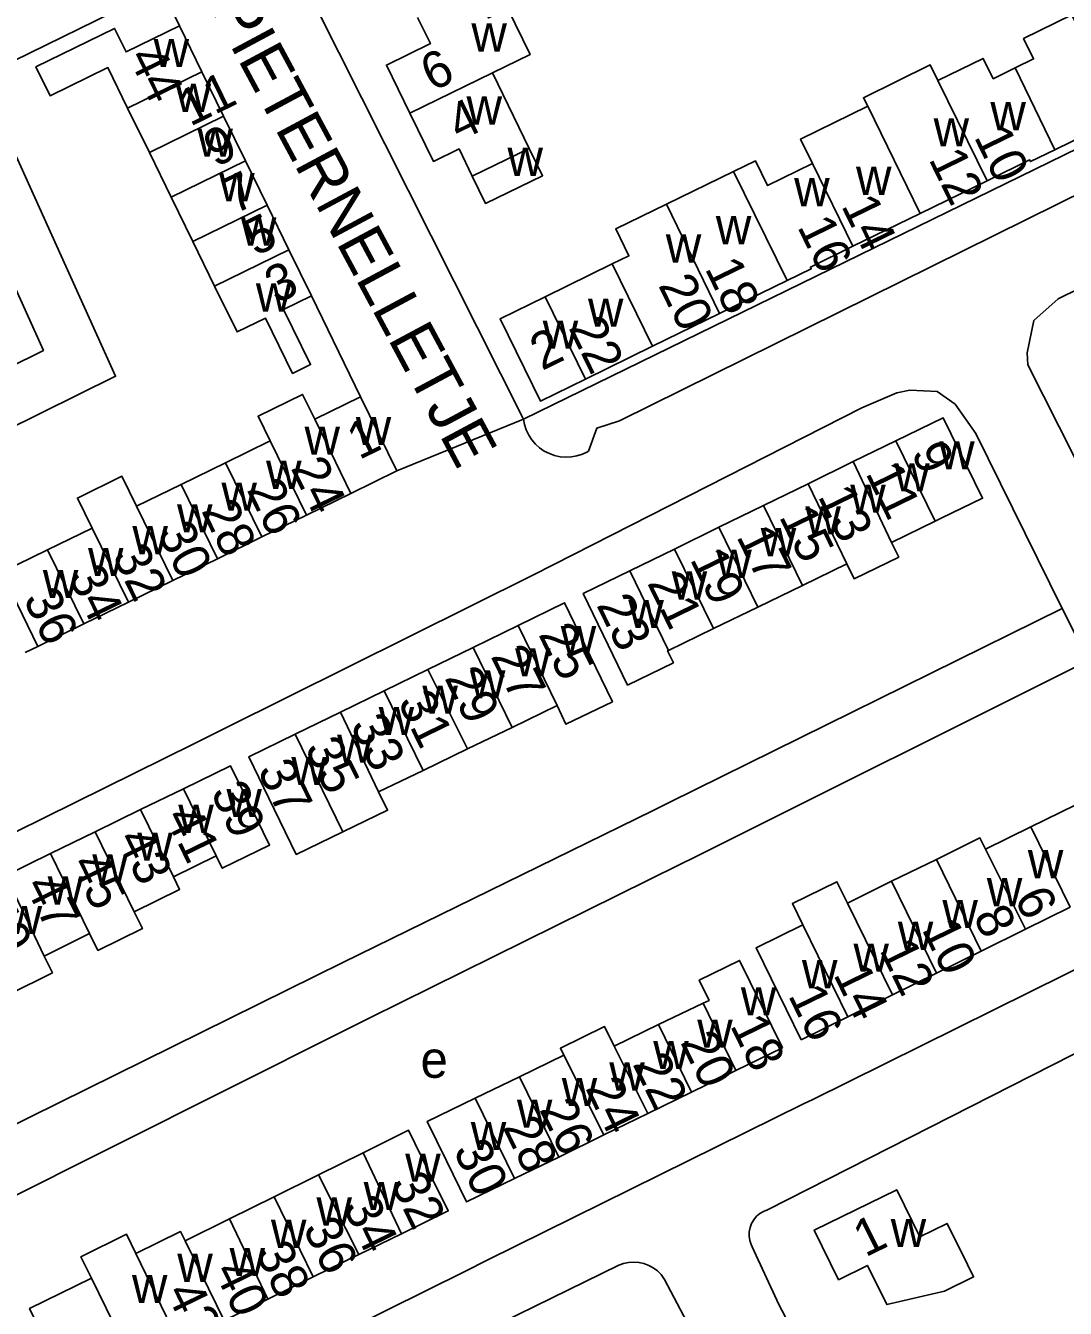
# Model space of a CAD drawing. Extents: x 159441 to 162086, y 388175 to 389787.
# Drawn here: x 161523.9 to 161637.2, y 388554.8 to 388694.6 of the extents above; entities that cross this region are included whole.
import ezdxf

# ---------------------------------------------------------------- set-up
doc = ezdxf.new("R2010")
doc.units = 0
for name, color, linetype in [('BLT_Basislijn', 7, 'Continuous'), ('BLT_Bebouwing', 7, 'Continuous'), ('BLT_Centroide', 7, 'Continuous'), ('BLT_Huisnummer', 7, 'Continuous'), ('BLT_Huisnummer_ tussenligend', 7, 'Continuous'), ('BLT_Onderverdeling_panden', 7, 'Continuous'), ('BLT_Straatnaam', 7, 'Continuous'), ('BLT_Vlakafsluiter', 7, 'Continuous')]:
    doc.layers.add(name, color=color, linetype=linetype)

msp = doc.modelspace()

# ---------------------------------------------------------------- linework, layer by layer
at = {"layer": 'BLT_Basislijn'}
for p, q in [((161555.03, 388665.16), (161560.38, 388654.15)), ((161594, 388609.93), (161636.83, 388631.07)), ((161636.83, 388631.07), (161639.68, 388625.42)), ((161523.86, 388626.28), (161525.24, 388626.94)), ((161596.89, 388604.02), (161639.68, 388625.42))]:
    msp.add_line(p, q, dxfattribs=at)
for points in [[(161658.77, 388757.29), (161621.08, 388739.06), (161600.23, 388728.55), (161557.65, 388737.42), (161556.91, 388737.37), (161550.46, 388706.73), (161578.12, 388651.71)], [(161578.12, 388651.71), (161684.78, 388703.89)], [(161540.66, 388694.58), (161538.71, 388698.7), (161518.93, 388688.99)], [(161685.4, 388696.77), (161683.76, 388696.15), (161680.57, 388697.06), (161588.6, 388651.51)], [(161687.38, 388689.93), (161636.39, 388664.83), (161633.72, 388662.46), (161632.99, 388658.94), (161633.07, 388657.62), (161645.03, 388633.99)], [(161425.17, 388602.62), (161533.69, 388656.39), (161518.93, 388688.99)], [(161427.81, 388610.62), (161525.84, 388659.2), (161519.12, 388674.03)], [(161581.43, 388635.87), (161614.99, 388652.96), (161618.8, 388654.58), (161620.23, 388654.86), (161623.19, 388654.74), (161625.17, 388653.34), (161627.43, 388650.16), (161636.83, 388631.07)], [(161578.12, 388651.71), (161578.23, 388651.11), (161578.43, 388650.53), (161578.7, 388649.97), (161579.03, 388649.46), (161579.43, 388648.99), (161579.89, 388648.58), (161580.4, 388648.23), (161580.95, 388647.95), (161581.53, 388647.75), (161582.13, 388647.62), (161582.74, 388647.57), (161583.36, 388647.6), (161583.96, 388647.71), (161584.55, 388647.9), (161585.11, 388648.16), (161585.23, 388648.23)], [(161588.6, 388651.51), (161586.14, 388650.74), (161585.23, 388648.23)], [(161545.72, 388618.05), (161579.14, 388634.7), (161581.43, 388635.87)], [(161609.65, 388577.57), (161645.06, 388595.11), (161649.6, 388598.01), (161650.55, 388599.86), (161650.33, 388603.36), (161639.68, 388625.42)], [(161545.72, 388618.05), (161542.28, 388616.34), (161506.42, 388598.61), (161503.36, 388596.66), (161501.81, 388595.15), (161501.33, 388594.36), (161501.17, 388590.91), (161511.72, 388569.58), (161511.8, 388569.41)], [(161594, 388609.93), (161592.17, 388609.03), (161558.45, 388592.48)], [(161561.41, 388586.44), (161595.15, 388603.15), (161596.89, 388604.02)], [(161558.45, 388592.48), (161555.52, 388591.03), (161518.09, 388572.52)], [(161663.91, 388500), (161674.95, 388555.6), (161661.05, 388584.17), (161659.08, 388587.13), (161657.86, 388588.44), (161656.13, 388589.35), (161654.21, 388589.74), (161651.76, 388589.36), (161649.03, 388588.05), (161604.73, 388565.54), (161604.29, 388565.36), (161603.88, 388565.12), (161603.52, 388564.82), (161603.22, 388564.45), (161602.98, 388564.04), (161602.82, 388563.6), (161602.73, 388563.14), (161602.72, 388562.66), (161602.8, 388562.2), (161602.94, 388561.75), (161603.06, 388561.5), (161605.95, 388555.2), (161608.55, 388550.23)], [(161520.79, 388566.11), (161558.65, 388585.07), (161561.41, 388586.44)], [(161609.65, 388577.57), (161608.65, 388577.08), (161574.19, 388560.03)], [(161514.91, 388563.16), (161518.74, 388555.08), (161525.43, 388542.29), (161526.38, 388541.22), (161528.85, 388539.6), (161531.56, 388539.55), (161537.52, 388541.82), (161571.8, 388558.85), (161574.19, 388560.03)], [(161596.25, 388552.69), (161593.5, 388557.93), (161593.12, 388558.46), (161592.72, 388558.86), (161592.27, 388559.19), (161591.78, 388559.46), (161591.25, 388559.66), (161590.71, 388559.79), (161590.14, 388559.83), (161589.58, 388559.79), (161589.03, 388559.68), (161588.51, 388559.48), (161568.35, 388549.62)]]:
    msp.add_lwpolyline(points, dxfattribs=at)
at = {"layer": 'BLT_Bebouwing'}
for p, q in [((161540.66, 388694.58), (161543.1, 388689.58)), ((161543.1, 388689.58), (161545.47, 388684.73)), ((161537.38, 388680.77), (161535.01, 388685.62)), ((161545.47, 388684.73), (161547.84, 388679.87)), ((161539.75, 388675.92), (161537.38, 388680.77)), ((161547.84, 388679.87), (161550.21, 388675.02)), ((161593.7, 388675.14), (161601.01, 388678.7)), ((161542.12, 388671.07), (161539.75, 388675.92)), ((161550.21, 388675.02), (161552.58, 388670.17)), ((161544.49, 388666.22), (161542.12, 388671.07)), ((161552.58, 388670.17), (161555.03, 388665.16)), ((161580.5, 388665.06), (161587.8, 388668.63)), ((161555.39, 388651.7), (161560.38, 388654.15)), ((161545.68, 388646.96), (161550.54, 388649.33)), ((161614.06, 388647.08), (161618.71, 388649.36)), ((161609.14, 388644.67), (161614.06, 388647.08)), ((161540.83, 388644.59), (161545.68, 388646.96)), ((161535.98, 388642.22), (161540.83, 388644.59)), ((161604.28, 388642.3), (161609.14, 388644.67)), ((161559.34, 388643.62), (161554.49, 388641.25)), ((161599.43, 388639.93), (161604.28, 388642.3)), ((161554.49, 388641.25), (161549.64, 388638.87)), ((161622.99, 388640.59), (161618.23, 388638.28)), ((161526.28, 388637.47), (161531.13, 388639.84)), ((161549.64, 388638.87), (161544.79, 388636.5)), ((161594.59, 388637.55), (161599.43, 388639.93)), ((161589.73, 388635.18), (161594.59, 388637.55)), ((161544.79, 388636.5), (161539.94, 388634.13)), ((161613.37, 388635.93), (161608.54, 388633.59)), ((161539.94, 388634.13), (161535.09, 388631.76)), ((161608.54, 388633.59), (161603.68, 388631.23)), ((161535.09, 388631.76), (161530.24, 388629.39)), ((161603.68, 388631.23), (161598.82, 388628.88)), ((161577.54, 388629.22), (161572.64, 388626.83)), ((161572.64, 388626.83), (161567.7, 388624.42)), ((161567.7, 388624.42), (161562.95, 388622.1)), ((161562.95, 388622.1), (161558.2, 388619.78)), ((161558.2, 388619.78), (161553.25, 388617.36)), ((161581.81, 388620.48), (161576.9, 388618.11)), ((161572.05, 388615.77), (161567.2, 388613.43)), ((161567.2, 388613.43), (161562.33, 388611.07)), ((161541.08, 388611.42), (161536.42, 388609.15)), ((161638.23, 388609.64), (161633.41, 388607.27)), ((161536.42, 388609.15), (161531.46, 388606.73)), ((161531.46, 388606.73), (161526.6, 388604.35)), ((161526.6, 388604.35), (161521.74, 388601.98)), ((161544.65, 388604.1), (161540, 388601.81)), ((161623.11, 388603.73), (161618.24, 388601.34)), ((161618.24, 388601.34), (161613.42, 388598.96)), ((161632.84, 388596.11), (161637.69, 388598.5)), ((161628.01, 388593.73), (161632.84, 388596.11)), ((161623.14, 388591.33), (161628.01, 388593.73)), ((161618.32, 388588.95), (161623.14, 388591.33)), ((161613.47, 388586.56), (161618.32, 388588.95)), ((161597.69, 388588.05), (161592.85, 388585.71)), ((161592.85, 388585.71), (161588.02, 388583.36)), ((161601.27, 388580.72), (161606.34, 388583.2)), ((161577.7, 388580.03), (161572.86, 388577.69)), ((161596.44, 388578.36), (161601.27, 388580.72)), ((161591.68, 388576.03), (161596.44, 388578.36)), ((161586.89, 388573.69), (161591.68, 388576.03)), ((161581.97, 388571.28), (161586.89, 388573.69)), ((161560.66, 388571.75), (161555.81, 388569.35)), ((161577.15, 388568.93), (161581.97, 388571.28)), ((161546.11, 388564.55), (161541.27, 388562.16)), ((161560.2, 388560.64), (161564.86, 388562.92)), ((161555.23, 388558.21), (161560.2, 388560.64)), ((161550.28, 388555.79), (161555.23, 388558.21)), ((161545.52, 388553.46), (161550.28, 388555.79))]:
    msp.add_line(p, q, dxfattribs=at)
for points in [[(161572.83, 388698.53), (161574.33, 388695.44), (161576.41, 388696.45), (161578.85, 388691.45), (161574.76, 388689.45)], [(161565.76, 388685.06), (161563.2, 388690.31), (161567.99, 388692.65), (161566.6, 388695.49)], [(161631.69, 388689.99), (161633.71, 388690.98), (161632.62, 388693.2), (161637.88, 388695.79), (161638.97, 388693.57)], [(161535.01, 388685.62), (161532.86, 388690.03), (161526.56, 388686.96), (161525.02, 388690.11), (161533.59, 388694.3), (161534.84, 388691.74), (161540.66, 388694.58)], [(161623.29, 388688.61), (161628.21, 388691.03), (161629.31, 388688.82), (161631.69, 388689.99)], [(161574.76, 388689.45), (161578.76, 388681.22)], [(161615.63, 388685.81), (161615.17, 388686.75), (161622.45, 388690.33), (161623.29, 388688.61)], [(161572.55, 388678.19), (161571.11, 388681.17), (161568.32, 388679.81), (161565.76, 388685.06)], [(161609.63, 388679.56), (161608.32, 388682.24), (161615.63, 388685.81)], [(161643.35, 388684.65), (161636.03, 388681.07)], [(161578.76, 388681.22), (161580.21, 388678.25), (161573.99, 388675.23), (161572.55, 388678.19)], [(161636.03, 388681.07), (161633.35, 388679.78), (161633.27, 388679.96), (161628.65, 388677.7)], [(161601.01, 388678.7), (161603.41, 388679.86), (161604.72, 388677.17), (161609.63, 388679.56)], [(161628.65, 388677.7), (161621.33, 388674.12)], [(161587.8, 388668.63), (161589.62, 388669.5), (161588.18, 388672.45), (161593.7, 388675.14)], [(161621.33, 388674.12), (161614.03, 388670.56)], [(161614.03, 388670.56), (161609.39, 388668.29), (161609.48, 388668.11), (161606.87, 388666.83)], [(161606.87, 388666.83), (161599.49, 388663.23)], [(161555.03, 388665.16), (161551.99, 388663.68), (161554.94, 388657.66), (161552.97, 388656.7), (161550.02, 388662.72), (161546.93, 388661.21), (161544.49, 388666.22)], [(161584.89, 388656.08), (161579.98, 388653.68), (161575.58, 388662.66), (161580.5, 388665.06)], [(161599.49, 388663.23), (161592.18, 388659.65)], [(161592.18, 388659.65), (161584.89, 388656.08)], [(161550.54, 388649.33), (161549.22, 388652.03), (161554.07, 388654.4), (161555.39, 388651.7)], [(161560.38, 388654.15), (161564.34, 388646.06)], [(161618.71, 388649.36), (161623.85, 388651.87), (161628.14, 388643.09), (161623.64, 388640.91)], [(161564.34, 388646.06), (161559.34, 388643.62)], [(161531.13, 388639.84), (161529.53, 388643.11), (161534.38, 388645.48), (161535.98, 388642.22)], [(161623.64, 388640.91), (161622.99, 388640.59)], [(161525.24, 388626.94), (161521.29, 388635.03), (161526.28, 388637.47)], [(161618.23, 388638.28), (161619.01, 388636.68), (161614.15, 388634.32), (161613.37, 388635.93)], [(161586.82, 388628.19), (161584.64, 388632.69), (161589.73, 388635.18)], [(161584.78, 388627.2), (161582.61, 388631.7), (161577.54, 388629.22)], [(161530.24, 388629.39), (161525.24, 388626.94)], [(161593.93, 388626.51), (161593.84, 388626.46), (161594.47, 388625.15), (161589.47, 388622.73), (161586.82, 388628.19)], [(161598.82, 388628.88), (161593.93, 388626.51)], [(161584.78, 388627.2), (161587.82, 388620.91), (161582.75, 388618.46), (161581.81, 388620.48)], [(161576.9, 388618.11), (161572.05, 388615.77)], [(161553.25, 388617.36), (161548.23, 388614.91), (161550.4, 388610.41)], [(161548.42, 388609.45), (161546.21, 388613.93), (161541.08, 388611.42)], [(161562.33, 388611.07), (161563.32, 388609.08), (161558.45, 388606.73)], [(161548.42, 388609.45), (161550.47, 388605.29), (161545.32, 388602.75), (161544.65, 388604.1)], [(161558.45, 388606.73), (161553.37, 388604.27), (161550.4, 388610.41)], [(161633.41, 388607.27), (161628.46, 388604.84)], [(161628.46, 388604.84), (161627.86, 388606.07), (161623.11, 388603.73)], [(161540, 388601.81), (161540.67, 388600.46), (161535.71, 388598.02)], [(161613.42, 388598.96), (161612.28, 388601.28), (161607.43, 388598.9), (161608.57, 388596.58)], [(161535.71, 388598.02), (161536.62, 388596.19), (161531.77, 388593.8), (161530.86, 388595.63)], [(161530.86, 388595.63), (161525.91, 388593.19)], [(161608.57, 388596.58), (161603.47, 388594.07), (161608.39, 388584.06)], [(161525.91, 388593.19), (161526.82, 388591.36), (161522.06, 388589.01), (161521.15, 388590.85)], [(161606.34, 388583.2), (161601.67, 388592.72), (161597.28, 388590.56), (161598.35, 388588.36), (161597.69, 388588.05)], [(161608.39, 388584.06), (161613.47, 388586.56)], [(161588.02, 388583.36), (161586.96, 388585.5), (161582.15, 388583.14), (161582.53, 388582.37)], [(161582.53, 388582.37), (161577.7, 388580.03)], [(161572.86, 388577.69), (161567.65, 388575.16), (161569.74, 388570.87)], [(161567.73, 388569.89), (161565.61, 388574.2), (161560.66, 388571.75)], [(161569.74, 388570.87), (161571.94, 388566.38), (161577.15, 388568.93)], [(161555.81, 388569.35), (161550.96, 388566.95)], [(161564.86, 388562.92), (161569.93, 388565.4), (161567.73, 388569.89)], [(161626.5, 388559.55), (161627.16, 388558.22), (161623.99, 388556.65), (161622.59, 388556.33), (161617.72, 388555.19), (161615.61, 388559.47), (161612.46, 388557.91), (161609.81, 388563.32), (161618.8, 388567.72), (161621.31, 388562.59), (161624.28, 388564.04), (161626.5, 388559.55)], [(161550.96, 388566.95), (161546.11, 388564.55)], [(161535.92, 388560.77), (161534.9, 388562.86), (161529.92, 388560.42), (161531.07, 388558.08), (161531.07, 388558.08)], [(161541.27, 388562.16), (161540.78, 388563.15), (161535.92, 388560.77)], [(161531.07, 388558.08), (161524.32, 388554.78), (161526.63, 388550.04)]]:
    msp.add_lwpolyline(points, dxfattribs=at)
at = {"layer": 'BLT_Onderverdeling_panden'}
for p, q in [((161535.01, 388685.62), (161543.1, 388689.58)), ((161565.76, 388685.06), (161574.76, 388689.45)), ((161636.03, 388681.07), (161631.69, 388689.99)), ((161628.65, 388677.7), (161623.29, 388688.61)), ((161621.33, 388674.12), (161615.63, 388685.81)), ((161537.38, 388680.77), (161545.47, 388684.73)), ((161572.55, 388678.19), (161578.76, 388681.22)), ((161539.75, 388675.92), (161547.84, 388679.87)), ((161614.03, 388670.56), (161609.63, 388679.56)), ((161606.87, 388666.83), (161601.01, 388678.7)), ((161542.12, 388671.07), (161550.21, 388675.02)), ((161599.49, 388663.23), (161593.7, 388675.14)), ((161544.49, 388666.22), (161552.58, 388670.17)), ((161592.18, 388659.65), (161587.8, 388668.63)), ((161584.89, 388656.08), (161580.5, 388665.06)), ((161559.34, 388643.62), (161555.39, 388651.7)), ((161554.49, 388641.25), (161550.54, 388649.33)), ((161622.99, 388640.59), (161618.71, 388649.36)), ((161618.23, 388638.28), (161614.06, 388647.08)), ((161549.64, 388638.87), (161545.68, 388646.96)), ((161544.79, 388636.5), (161540.83, 388644.59)), ((161613.37, 388635.93), (161609.14, 388644.67)), ((161539.94, 388634.13), (161535.98, 388642.22)), ((161608.54, 388633.59), (161604.28, 388642.3)), ((161535.09, 388631.76), (161531.13, 388639.84)), ((161603.68, 388631.23), (161599.43, 388639.93)), ((161530.24, 388629.39), (161526.28, 388637.47)), ((161598.82, 388628.88), (161594.59, 388637.55)), ((161593.93, 388626.51), (161589.73, 388635.18)), ((161581.81, 388620.48), (161577.54, 388629.22)), ((161576.9, 388618.11), (161572.64, 388626.83)), ((161572.05, 388615.77), (161567.7, 388624.42)), ((161567.2, 388613.43), (161562.95, 388622.1)), ((161562.33, 388611.07), (161558.2, 388619.78)), ((161558.45, 388606.73), (161553.25, 388617.36)), ((161544.65, 388604.1), (161541.08, 388611.42)), ((161540, 388601.81), (161536.42, 388609.15)), ((161535.71, 388598.02), (161531.46, 388606.73)), ((161637.69, 388598.5), (161633.41, 388607.27)), ((161530.86, 388595.63), (161526.6, 388604.35)), ((161628.01, 388593.73), (161623.11, 388603.73)), ((161632.84, 388596.11), (161628.46, 388604.84)), ((161525.91, 388593.19), (161521.74, 388601.98)), ((161623.14, 388591.33), (161618.24, 388601.34)), ((161618.32, 388588.95), (161613.42, 388598.96)), ((161613.47, 388586.56), (161608.57, 388596.58)), ((161601.27, 388580.72), (161597.69, 388588.05)), ((161596.44, 388578.36), (161592.85, 388585.71)), ((161591.68, 388576.03), (161588.02, 388583.36)), ((161586.89, 388573.69), (161582.53, 388582.37)), ((161581.97, 388571.28), (161577.7, 388580.03)), ((161577.15, 388568.93), (161572.86, 388577.69)), ((161564.86, 388562.92), (161560.66, 388571.75)), ((161560.2, 388560.64), (161555.81, 388569.35)), ((161555.23, 388558.21), (161550.96, 388566.95)), ((161550.28, 388555.79), (161546.11, 388564.55)), ((161545.52, 388553.46), (161541.27, 388562.16)), ((161540.62, 388551.07), (161535.92, 388560.77)), ((161535.69, 388548.65), (161531.07, 388558.08))]:
    msp.add_line(p, q, dxfattribs=at)
at = {"layer": 'BLT_Vlakafsluiter'}
msp.add_line((161578.12, 388651.71), (161564.34, 388646.06), dxfattribs=at)

# ---------------------------------------------------------------- texts
at = {"layer": 'BLT_Centroide'}
for s, p in [('w', (161572.46, 388691.78)), ('w', (161537.84, 388690.09)), ('w', (161540.24, 388685.19)), ('w', (161571.93, 388683.81)), ('w', (161629, 388683.19)), ('w', (161622.81, 388681.44)), ('w', (161542.61, 388680.31)), ('w', (161576.39, 388678.22)), ('w', (161614.36, 388676.16)), ('w', (161544.98, 388675.47)), ('w', (161607.62, 388674.92)), ('w', (161547.35, 388670.62)), ('w', (161599.09, 388670.77)), ('w', (161593.64, 388668.77)), ('w', (161548.98, 388663.44)), ('w', (161585.16, 388661.78)), ('w', (161580.23, 388659.38)), ('w', (161559.86, 388648.89)), ('w', (161554.28, 388647.83)), ('w', (161623.42, 388646.23)), ('w', (161550.09, 388644.11)), ('w', (161618.52, 388643.84)), ('w', (161545.23, 388641.73)), ('w', (161613.73, 388641.5)), ('w', (161540.39, 388639.36)), ('w', (161608.84, 388639.14)), ('w', (161535.53, 388636.98)), ('w', (161603.98, 388636.77)), ('w', (161530.69, 388634.61)), ('w', (161599.14, 388634.41)), ('w', (161525.77, 388632.2)), ('w', (161594.28, 388632.05)), ('w', (161589.56, 388628.94)), ('w', (161582.19, 388626.08)), ('w', (161577.22, 388623.67)), ('w', (161572.3, 388621.27)), ('w', (161567.12, 388619.59)), ('w', (161562.36, 388617.28)), ('w', (161557.83, 388614.25)), ('w', (161552.84, 388611.83)), ('w', (161545.77, 388608.34)), ('w', (161540.53, 388606.61)), ('w', (161536.06, 388603.58)), ('w', (161531.16, 388601.19)), ('w', (161633.08, 388601.66)), ('w', (161526.3, 388598.8)), ('w', (161628.61, 388598.62)), ('w', (161521.84, 388595.59)), ('w', (161623.77, 388596.23)), ('w', (161618.91, 388593.86)), ('w', (161614.08, 388591.48)), ('w', (161608.47, 388589.67)), ('w', (161601.81, 388586.72)), ('w', (161597.06, 388583.2)), ('e', (161566.92, 388579.92)), ('w', (161592.27, 388580.86)), ('w', (161587.48, 388578.53)), ('w', (161582.3, 388576.84)), ('w', (161577.42, 388574.48)), ('w', (161572.39, 388572.03)), ('w', (161565.25, 388568.58)), ('w', (161560.72, 388565.5)), ('w', (161555.58, 388563.81)), ('w', (161550.62, 388561.38)), ('w', (161618.14, 388561.47)), ('w', (161540.42, 388557.67)), ('w', (161546.11, 388558.31)), ('w', (161535.48, 388555.36))]:
    msp.add_text(s, height=4, dxfattribs=at).set_placement(p)
at = {"layer": 'BLT_Huisnummer'}
for s, rotation, p in [('44', 296.056, (161535.03, 388691.19)), ('11', 26.0303, (161541.81, 388683.56)), ('4', 25.9383, (161571.13, 388681.96)), ('10', 296.0386, (161627.16, 388682.5)), ('7', 26.0303, (161546.65, 388674.01)), ('14', 296.0386, (161612.7, 388674.99)), ('3', 26.0303, (161551.24, 388664.23)), ('18', 296.0386, (161597.84, 388668.16)), ('22', 296.0386, (161583, 388661.7)), ('2', 26.0686, (161580.14, 388656.95)), ('1', 26.0628, (161560.22, 388647.23)), ('9', 296.0411, (161620.31, 388648.06)), ('24', 296.0611, (161552.73, 388646.4)), ('13', 296.0411, (161610.16, 388643.32)), ('28', 296.0611, (161542.99, 388641.75)), ('17', 296.0411, (161601.28, 388638.93)), ('32', 296.0611, (161533.26, 388636.89)), ('21', 296.0411, (161591.56, 388633.87)), ('36', 296.0611, (161523.58, 388632.12)), ('25', 296.0411, (161579.71, 388628.27)), ('29', 296.0411, (161569.48, 388623.52)), ('33', 296.0411, (161559.21, 388618.37)), ('37', 296.0411, (161549.09, 388613.44)), ('41', 296.0411, (161539.03, 388608.37)), ('45', 296.0411, (161528.78, 388603.25)), ('6', 296.0358, (161631.55, 388599.54)), ('49', 296.0411, (161518.6, 388598.31)), ('10', 296.0358, (161621.47, 388596.14)), ('14', 296.0358, (161611.84, 388591.2)), ('18', 296.0358, (161600.59, 388585.64)), ('22', 296.0358, (161589.97, 388581.44)), ('26', 296.0358, (161579.81, 388576.48)), ('30', 296.0358, (161570.43, 388572)), ('34', 296.0358, (161558.4, 388565.86)), ('1', 26.3262, (161615.37, 388560.31)), ('40', 296.0358, (161544.34, 388558.86))]:
    msp.add_text(s, height=4, rotation=rotation, dxfattribs=at).set_placement(p)
at = {"layer": 'BLT_Huisnummer_ tussenligend'}
for s, rotation, p in [('6', 25.9383, (161568.21, 388687.38)), ('9', 26.0303, (161544.58, 388679.11)), ('12', 296.0386, (161622.22, 388680.07)), ('5', 26.0303, (161548.95, 388669.43)), ('16', 296.0386, (161607.91, 388672.71)), ('20', 296.0386, (161592.77, 388666.32)), ('11', 296.0411, (161615.35, 388645.83)), ('26', 296.0611, (161547.93, 388644.04)), ('15', 296.0411, (161605.93, 388641.11)), ('30', 296.0611, (161538.18, 388639.36)), ('19', 296.0411, (161596.22, 388636.46)), ('34', 296.0611, (161528.46, 388634.61)), ('23', 296.0411, (161586.04, 388631.46)), ('27', 296.0411, (161574.52, 388625.88)), ('31', 296.0411, (161564.39, 388620.91)), ('35', 296.0411, (161554.24, 388615.87)), ('39', 296.0411, (161544, 388611.03)), ('43', 296.0411, (161533.82, 388605.98)), ('47', 296.0411, (161523.75, 388600.9)), ('8', 296.0358, (161627.07, 388597.52)), ('12', 296.0358, (161616.86, 388593.89)), ('16', 296.0358, (161606.92, 388588.91)), ('20', 296.0358, (161595.18, 388583.81)), ('24', 296.0358, (161584.83, 388578.81)), ('28', 296.0358, (161575.82, 388574.55)), ('32', 296.0358, (161563.59, 388568.45)), ('36', 296.0358, (161554.05, 388563.51)), ('38', 296.0358, (161548.86, 388560.91)), ('42', 296.0358, (161539.14, 388556.53))]:
    msp.add_text(s, height=4, rotation=rotation, dxfattribs=at).set_placement(p)
at = {"layer": 'BLT_Straatnaam'}
msp.add_text('PIETERNELLETJE', height=5, rotation=298.2156, dxfattribs=at).set_placement((161543.98, 388696.5))

doc.saveas('drawing.dxf')
